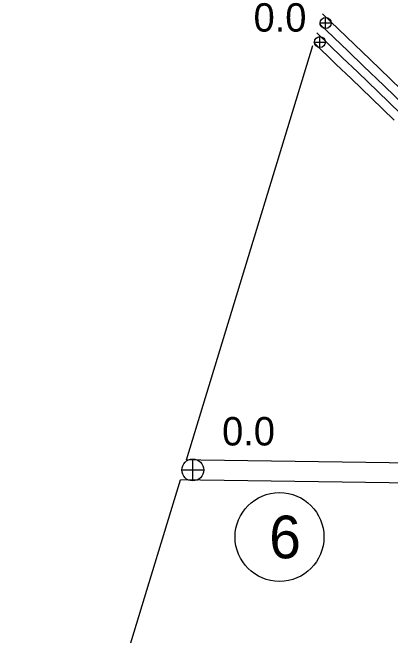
# Model space of a CAD drawing. Extents: x -939622 to -934245, y 1383184 to 1385301.
# Drawn here: x -935554.47 to -935537.63, y 1384161.3 to 1384189.1 of the extents above; entities that cross this region are included whole.
import ezdxf

# ---------------------------------------------------------------- set-up
doc = ezdxf.new("R2010")
doc.units = 0
for name, color, linetype in [('Level 10', 7, 'Continuous'), ('Level 15', 7, 'Continuous'), ('Level 2', 7, 'Continuous'), ('Level 25', 7, 'Continuous'), ('Level 26', 7, 'Continuous'), ('Level 27', 7, 'Continuous')]:
    doc.layers.add(name, color=color, linetype=linetype)

msp = doc.modelspace()

# ---------------------------------------------------------------- linework, layer by layer
at = {"layer": 'Level 10'}
for points in [[(-935536.628, 1384168.994), (-935546.087, 1384169.128), (-935546.718, 1384169.135)], [(-935536.633, 1384168.094), (-935546.099, 1384168.228), (-935546.991, 1384168.239)]]:
    msp.add_lwpolyline(points, dxfattribs=at)
at = {"layer": 'Level 15'}
for points in [[(-935540.65, 1384189.038), (-935539.231, 1384187.66), (-935538.54, 1384187.003), (-935537.636, 1384186.133), (-935536.635, 1384185.16)], [(-935540.786, 1384188.595), (-935539.517, 1384187.362), (-935538.825, 1384186.705), (-935537.923, 1384185.836), (-935536.92, 1384184.862)], [(-935540.909, 1384188.192), (-935539.777, 1384187.092), (-935539.084, 1384186.434), (-935538.184, 1384185.567), (-935537.179, 1384184.591)], [(-935541.045, 1384187.749), (-935540.063, 1384186.795), (-935539.37, 1384186.136), (-935538.47, 1384185.27), (-935537.464, 1384184.293)]]:
    msp.add_lwpolyline(points, dxfattribs=at)
at = {"layer": 'Level 2'}
for points in [[(-935546.718, 1384169.135), (-935541.085, 1384187.62)], [(-935548.388, 1384163.657), (-935546.991, 1384168.239)], [(-935554.475, 1384114.03), (-935554.437, 1384117.272), (-935554.396, 1384120.764), (-935554.375, 1384123.088), (-935554.171, 1384137.22), (-935554.05, 1384145.025), (-935548.388, 1384163.657)]]:
    msp.add_lwpolyline(points, dxfattribs=at)
at = {"layer": 'Level 26'}
for p, q in [((-935540.518, 1384188.382), (-935540.518, 1384188.87)), ((-935540.762, 1384188.626), (-935540.274, 1384188.626)), ((-935540.774, 1384187.532), (-935540.774, 1384188.019)), ((-935541.018, 1384187.775), (-935540.53, 1384187.775)), ((-935546.439, 1384168.198), (-935546.439, 1384169.173)), ((-935546.926, 1384168.685), (-935545.951, 1384168.685))]:
    msp.add_line(p, q, dxfattribs=at)
for centre, radius in [((-935540.518, 1384188.626), 0.244), ((-935540.774, 1384187.775), 0.244), ((-935546.439, 1384168.685), 0.487)]:
    msp.add_circle(centre, radius, dxfattribs=at)
at = {"layer": 'Level 27'}
msp.add_circle((-935542.573, 1384165.694), 1.98, dxfattribs=at)

# ---------------------------------------------------------------- texts
at = {"layer": 'Level 25'}
for p in [(-935543.729, 1384188.24), (-935545.131, 1384169.778)]:
    msp.add_text('0.0', height=1.2672, dxfattribs=at).set_placement(p)
at = {"layer": 'Level 27'}
msp.add_text('6', height=1.901, dxfattribs=at).set_placement((-935543.034, 1384164.744))

doc.saveas('drawing.dxf')
